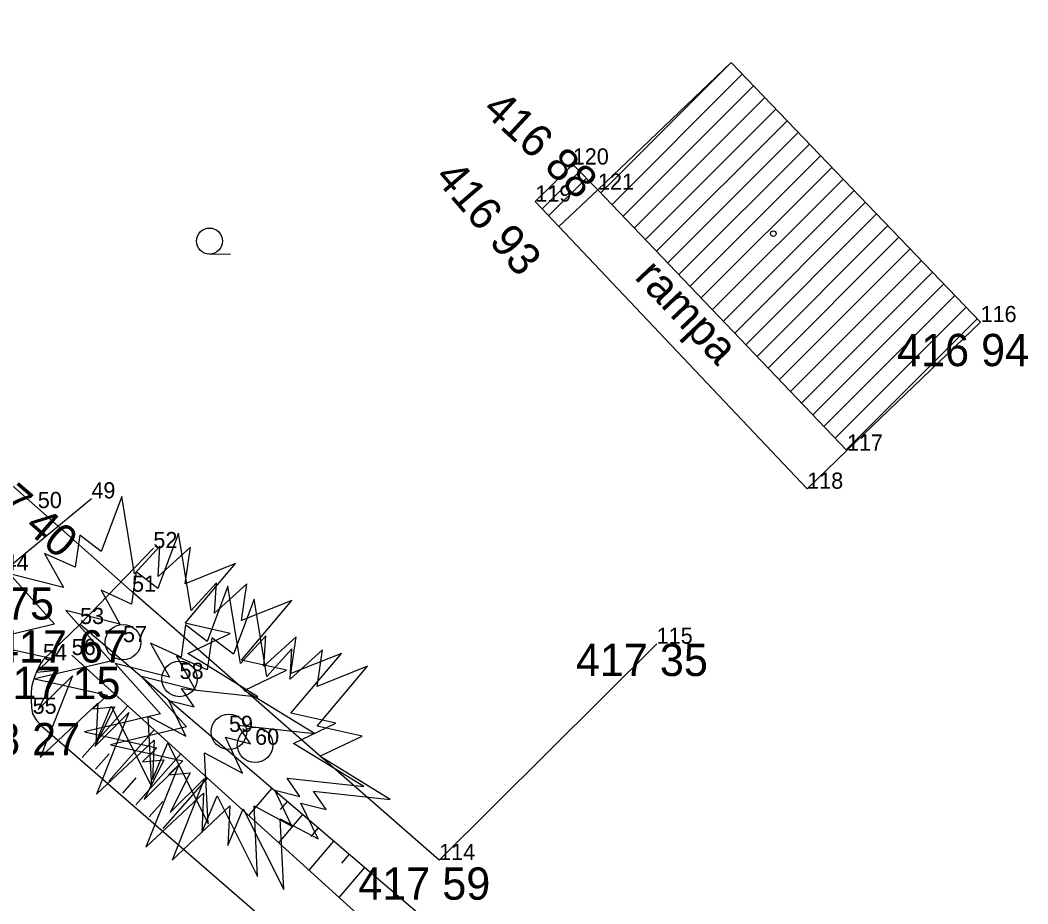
# Model space of a CAD drawing. Extents: x -559180 to -551373, y -1076947 to -1072071.
# Drawn here: x -554782.37 to -554751.16, y -1073436.81 to -1073409.44 of the extents above; entities that cross this region are included whole.
import ezdxf

# ---------------------------------------------------------------- set-up
doc = ezdxf.new("R2010")
doc.units = 0
for name, color, linetype in [('12_PLOTY', 7, 'Continuous'), ('14_BUDOVY', 7, 'Continuous'), ('17_KOMUNIKACE', 7, 'Continuous'), ('18_POLOHOPIS', 7, 'Continuous'), ('1_VODA_ZN', 7, 'Continuous'), ('26_SRAFY', 7, 'Continuous'), ('27_HRANA_PATA', 7, 'Continuous'), ('32', 7, 'Continuous'), ('34_ZELEN', 7, 'Continuous'), ('3_BODY', 7, 'Continuous'), ('45_ZN_KULTURY', 7, 'Continuous'), ('47_ZN_STAV_OBJ$', 7, 'Continuous'), ('52_POPIS_UCELOVY', 7, 'Continuous'), ('6_VYSKY', 7, 'Continuous')]:
    doc.layers.add(name, color=color, linetype=linetype)

# ---------------------------------------------------------------- blocks, each defined once
blk = doc.blocks.new('POINT_DISPLAY')
blk.add_line((0, 0), (0, 0))
blk = doc.blocks.new('STJV')
at = {"layer": '34_ZELEN'}
blk.add_lwpolyline([(-4.477, 0), (-2.236, -0.499), (-2.682, -0.926), (-2.012, -0.869), (-2.627, -2.092), (-1.566, -1.04), (-2.57, -3.572), (-0.785, -1.893), (-0.841, -3.117), (-0.366, -1.979), (0.889, -4.483), (0.777, -2.291), (1.949, -2.917), (1.419, -1.808), (2.2, -2.006), (1.808, -1.437), (4.179, -1.694), (2.004, -0.356), (3.314, 0.27), (1.921, 0.582), (3.483, 2.432), (1.921, 1.806), (2.087, 2.944), (1.083, 2.034), (1.14, 2.972), (0.359, 2.119), (-0.033, 4.509), (-0.673, 2.802), (-1.343, 3.314), (-1.483, 2.318), (-2.431, 2.745), (-1.845, 1.692), (-3.519, 2.119), (-2.123, 0.554), (-4.477, 0)], dxfattribs=at)
blk.add_circle((0, 0), 0.55, dxfattribs=at)
blk = doc.blocks.new('BZ')
at = {"layer": '47_ZN_STAV_OBJ$'}
blk.add_circle((0, 0), 0.0875, dxfattribs=at)
blk = doc.blocks.new('ZAHRAD')
at = {"layer": '45_ZN_KULTURY'}
blk.add_line((0, 0), (0.65, 0.003), dxfattribs=at)
blk.add_circle((0, 0.403), 0.403, dxfattribs=at)

msp = doc.modelspace()

# ---------------------------------------------------------------- linework, layer by layer
at = {"layer": '12_PLOTY'}
for p, q in [((-554781.82, -1073424.55), (-554798.93, -1073409.44)), ((-554781.82, -1073424.55), (-554778.9, -1073427.14)), ((-554769.39, -1073435.45), (-554778.9, -1073427.14)), ((-554762.65, -1073428.75), (-554769.39, -1073435.45))]:
    msp.add_line(p, q, dxfattribs=at)
at = {"layer": '14_BUDOVY'}
for p, q in [((-554760.346, -1073410.754), (-554764.47, -1073414.69)), ((-554760.346, -1073410.754), (-554752.62, -1073418.79)), ((-554756.76, -1073422.77), (-554764.47, -1073414.69)), ((-554752.62, -1073418.79), (-554756.76, -1073422.77))]:
    msp.add_line(p, q, dxfattribs=at)
at = {"layer": '17_KOMUNIKACE'}
for p, q in [((-554782.85, -1073426.48), (-554780.16, -1073424.25)), ((-554778.24, -1073425.79), (-554780.51, -1073428.14)), ((-554780.51, -1073428.14), (-554781.66, -1073429.26))]:
    msp.add_line(p, q, dxfattribs=at)
for points in [[(-554781.66, -1073429.26), (-554781.765, -1073429.424), (-554781.865, -1073429.624), (-554781.936, -1073429.804), (-554782.006, -1073430.048), (-554782.025, -1073430.229), (-554782.03, -1073430.483), (-554782.017, -1073430.726), (-554781.98, -1073430.92)], [(-554781.98, -1073430.92), (-554781.925, -1073431.029), (-554781.846, -1073431.141), (-554781.68, -1073431.311), (-554772.29, -1073439.47)]]:
    msp.add_lwpolyline(points, dxfattribs=at)
at = {"layer": '18_POLOHOPIS'}
for p, q in [((-554766.41, -1073415.06), (-554765.25, -1073413.91)), ((-554765.25, -1073413.91), (-554764.47, -1073414.69)), ((-554766.203, -1073415.278), (-554765.037, -1073414.123)), ((-554765.997, -1073415.496), (-554764.825, -1073414.335)), ((-554765.677, -1073415.834), (-554764.47, -1073414.69)), ((-554757.99, -1073423.95), (-554766.41, -1073415.06)), ((-554756.76, -1073422.77), (-554757.99, -1073423.95))]:
    msp.add_line(p, q, dxfattribs=at)
at = {"layer": '26_SRAFY'}
for p, q in [((-554779.035, -1073430.671), (-554780.448, -1073432.272)), ((-554778.212, -1073431.416), (-554779.616, -1073433.006)), ((-554779.609, -1073432.16), (-554780.032, -1073432.639)), ((-554777.39, -1073432.161), (-554778.783, -1073433.741)), ((-554778.78, -1073432.898), (-554779.199, -1073433.373)), ((-554776.567, -1073432.906), (-554777.951, -1073434.475)), ((-554775.286, -1073434.066), (-554774.564, -1073433.221)), ((-554777.951, -1073433.635), (-554778.367, -1073434.108)), ((-554774.305, -1073433.888), (-554774.085, -1073433.631)), ((-554774.351, -1073434.913), (-554773.606, -1073434.041)), ((-554773.354, -1073434.716), (-554773.127, -1073434.45)), ((-554773.416, -1073435.759), (-554772.647, -1073434.86)), ((-554772.402, -1073435.543), (-554772.168, -1073435.269)), ((-554772.481, -1073436.606), (-554771.689, -1073435.679))]:
    msp.add_line(p, q, dxfattribs=at)
at = {"layer": '27_HRANA_PATA'}
for p, q in [((-554780.51, -1073428.14), (-554769.71, -1073437.37)), ((-554780.77, -1073429.1), (-554770.61, -1073438.3))]:
    msp.add_line(p, q, dxfattribs=at)
at = {"layer": '32'}
for p, q in [((-554764.378, -1073414.786), (-554760.346, -1073410.754)), ((-554764.033, -1073415.148), (-554759.999, -1073411.115)), ((-554763.688, -1073415.51), (-554759.653, -1073411.475)), ((-554763.342, -1073415.872), (-554759.306, -1073411.836)), ((-554762.997, -1073416.234), (-554758.96, -1073412.196)), ((-554762.652, -1073416.595), (-554758.613, -1073412.557)), ((-554762.307, -1073416.957), (-554758.266, -1073412.917)), ((-554761.961, -1073417.319), (-554757.92, -1073413.278)), ((-554761.616, -1073417.681), (-554757.573, -1073413.638)), ((-554761.271, -1073418.043), (-554757.227, -1073413.999)), ((-554760.926, -1073418.405), (-554756.88, -1073414.359)), ((-554760.58, -1073418.766), (-554756.533, -1073414.72)), ((-554760.235, -1073419.128), (-554756.187, -1073415.08)), ((-554759.89, -1073419.49), (-554755.84, -1073415.441)), ((-554759.544, -1073419.852), (-554755.494, -1073415.801)), ((-554759.199, -1073420.214), (-554755.147, -1073416.162)), ((-554758.854, -1073420.576), (-554754.8, -1073416.522)), ((-554758.509, -1073420.937), (-554754.454, -1073416.883)), ((-554758.163, -1073421.299), (-554754.107, -1073417.243)), ((-554757.818, -1073421.661), (-554753.761, -1073417.604)), ((-554757.473, -1073422.023), (-554753.414, -1073417.964)), ((-554757.128, -1073422.385), (-554753.067, -1073418.325)), ((-554756.782, -1073422.747), (-554752.721, -1073418.685))]:
    msp.add_line(p, q, dxfattribs=at)

# ---------------------------------------------------------------- block references
at = {"layer": '1_VODA_ZN'}
for p in [(-554765.25, -1073413.91), (-554764.47, -1073414.69), (-554766.41, -1073415.06), (-554752.62, -1073418.79), (-554756.76, -1073422.77), (-554757.99, -1073423.95), (-554780.16, -1073424.25), (-554781.82, -1073424.55), (-554778.24, -1073425.79), (-554778.9, -1073427.14), (-554780.51, -1073428.14), (-554779.18, -1073428.7), (-554762.65, -1073428.75), (-554780.77, -1073429.1), (-554781.66, -1073429.26), (-554777.43, -1073429.84), (-554781.98, -1073430.92), (-554775.9, -1073431.48), (-554775.09, -1073431.88), (-554769.39, -1073435.45)]:
    msp.add_blockref('POINT_DISPLAY', p, dxfattribs=at)
at = {"layer": '32'}
msp.add_blockref('POINT_DISPLAY', (-554760.346, -1073410.754), dxfattribs=at)
at = {"layer": '34_ZELEN'}
for p in [(-554779.18, -1073428.7), (-554777.43, -1073429.84), (-554775.9, -1073431.48), (-554775.09, -1073431.88)]:
    msp.add_blockref('STJV', p, dxfattribs=at)
at = {"layer": '45_ZN_KULTURY'}
msp.add_blockref('ZAHRAD', (-554776.501, -1073416.684), dxfattribs=at)
at = {"layer": '47_ZN_STAV_OBJ$'}
msp.add_blockref('BZ', (-554759.039, -1073416.051), dxfattribs=at)

# ---------------------------------------------------------------- texts
at = {"layer": '3_BODY'}
for s, p in [('120', (-554765.25, -1073413.91)), ('121', (-554764.47, -1073414.69)), ('119', (-554766.41, -1073415.06)), ('116', (-554752.62, -1073418.79)), ('117', (-554756.76, -1073422.77)), ('118', (-554757.99, -1073423.95)), ('49', (-554780.16, -1073424.25)), ('50', (-554781.82, -1073424.55)), ('52', (-554778.24, -1073425.79)), ('44', (-554782.85, -1073426.48)), ('51', (-554778.9, -1073427.14)), ('53', (-554780.51, -1073428.14)), ('57', (-554779.18, -1073428.7)), ('115', (-554762.65, -1073428.75)), ('54', (-554781.66, -1073429.26)), ('56', (-554780.77, -1073429.1)), ('58', (-554777.43, -1073429.84)), ('55', (-554781.98, -1073430.92)), ('59', (-554775.9, -1073431.48)), ('60', (-554775.09, -1073431.88)), ('114', (-554769.39, -1073435.45))]:
    msp.add_text(s, height=0.5, dxfattribs=at).set_placement(p)
at = {"layer": '52_POPIS_UCELOVY'}
msp.add_text('rampa', height=1, rotation=313.4447, dxfattribs=at).set_placement((-554763.369, -1073417.42))
at = {"layer": '6_VYSKY'}
for s, rotation, p in [('416 88', 317.3562, (-554768.087, -1073412.265)), ('416 93', 310.5673, (-554769.564, -1073414.327)), ('417 40', 319.2651, (-554784.241, -1073423.491))]:
    msp.add_text(s, height=1, rotation=rotation, dxfattribs=at).set_placement(p)
for s, p in [('416 94', (-554755.206, -1073420.155)), ('417 75', (-554785.408, -1073428.005)), ('417 67', (-554783.147, -1073429.333)), ('417 35', (-554765.155, -1073429.75)), ('417 15', (-554783.35, -1073430.463)), ('418 27', (-554784.598, -1073432.204)), ('417 59', (-554771.895, -1073436.677))]:
    msp.add_text(s, height=1, dxfattribs=at).set_placement(p)

doc.saveas('drawing.dxf')
